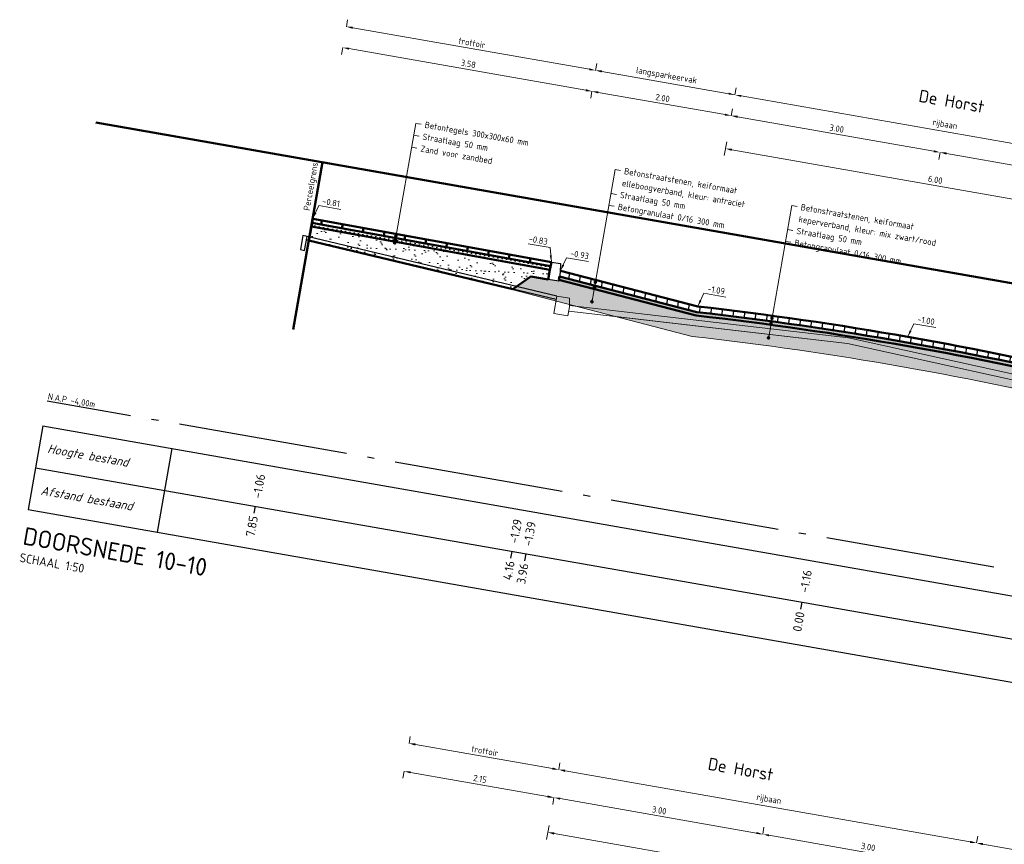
# Model space of a CAD drawing. Header units: metres. Extents: x 2514 to 227642, y 1683 to 852646.
# Tile 385 of 462: x 114339 to 114353, y 426034 to 426046. Entities that reach past the tile are written whole.
import ezdxf
from ezdxf.enums import TextEntityAlignment as Align

# ---------------------------------------------------------------- set-up
doc = ezdxf.new("R2010")
doc.units = ezdxf.units.M
doc.linetypes.add('AL-NAP_LIJN', pattern=[15.25, 12, -1.5, 0.25, -1.5])
doc.linetypes.add('VH-TROTTOIRBAND_180-200', pattern=[20, 10, -2, 2, -2, 2, -2])
doc.layers.get('Defpoints').update_dxf_attribs({"color": 244, "lineweight": 35})
for name, color, linetype, lineweight in [('B-WE-OG-BEBOUWING_STRAATNAAM-T35', 2, 'Continuous', 35), ('B-WE-VH-KANTOPSLUITING_TROTTOIRBAND_180 200-G', 210, 'VH-TROTTOIRBAND_180-200', 18), ('B-WE-VH-VERHARDING_BETONSTRAATSTEEN-GD', 252, 'Continuous', 25), ('B-WE-VH-VERHARDING_TEGEL-GD', 252, 'Continuous', 25), ('N-WE-GW-GROND_ZAND-AD-50', 7, 'Continuous', 18), ('N-WE-GW-GROND_ZAND_FUNDERINGSZAND-AD-50', 7, 'Continuous', 18), ('N-WE-GW-GROND_ZAND_FUNDERINGSZAND-GD', 7, 'Continuous', 50), ('N-WE-GW-GROND_ZAND_ONTGRAVEN-GD', 251, 'Continuous', 18), ('N-WE-KG-GRENS_PERCEEL-GD', 150, 'Continuous', 50), ('N-WE-VH-ELEMENTENVERHARDING-AD', 8, 'Continuous', 25), ('N-WE-VH-KANTOPSLUITING_TROTTOIRBAND-SD', 210, 'Continuous', 25), ('N-WE-VH-M', 7, 'Continuous', 18), ('N-WE-VH-NAP-T18', 1, 'Continuous', 18), ('N-WE-VH-T18', 10, 'Continuous', 18), ('N-WE-VH-VERHARDING_BETONSTRAATSTEEN-GD', 252, 'Continuous', 50), ('N-WE-VH-VERHARDING_FUNDERING-AD-50', 252, 'Continuous', 18), ('N-WE-VH-VERHARDING_FUNDERING-O', 7, 'Continuous', 18), ('N-WE-VH-VERHARDING_TEGEL-GD', 252, 'Continuous', 50), ('X-XX-AL-NAP-GD', 7, 'AL-NAP_LIJN', 25), ('X-XX-AL-NAP-T18', 10, 'Continuous', 18), ('X-XX-AL-PROFIELBALK-G', 7, 'Continuous', 25), ('X-XX-AL-PROFIELBALK-T25', 7, 'Continuous', 25), ('X-XX-AL-VERWIJZING-T18', 10, 'Continuous', 18), ('X-XX-AL-VERWIJZING_DOORSNEDE-T25', 7, 'Continuous', 25), ('X-XX-AL-VERWIJZING_DOORSNEDE-T50', 130, 'Continuous', 50)]:
    doc.layers.add(name, color=color, linetype=linetype, lineweight=lineweight)
doc.layers.add('X-XX-AL-HULPLIJN-G', color=6, linetype='Continuous', lineweight=18, plot=False)
doc.styles.add('NLCS-ISO-M50-T18', font='NLCS-ISO.ttf', dxfattribs={"height": 0.09})
doc.styles.add('NLCS-ISO-M50-T18_CURSIEF', font='NLCS-ISO.ttf', dxfattribs={"oblique": 15, "height": 0.09})
doc.styles.add('NLCS-ISO-M50-T25', font='NLCS-ISO.ttf', dxfattribs={"height": 0.125})
doc.styles.add('NLCS-ISO-M50-T25_CURSIEF', font='NLCS-ISO.ttf', dxfattribs={"oblique": 15, "height": 0.125})
doc.styles.add('NLCS-ISO-M50-T35', font='NLCS-ISO.ttf', dxfattribs={"height": 0.175})
doc.styles.add('NLCS-ISO-M50-T50', font='NLCS-ISO.ttf', dxfattribs={"height": 0.25})
doc.dimstyles.new('NLCS-M50-T18-PIJL_L2_H1', dxfattribs={"dimscale": 0.05, "dimtxt": 2.5, "dimasz": 1.8, "dimexe": 2, "dimexo": 2, "dimgap": 0.7, "dimtad": 1, "dimzin": 0, "dimdsep": 46, "dimtxsty": 'NLCS-ISO-M50-T18', "dimcen": 0, "dimdle": 2, "dimclrd": 256, "dimclre": 256, "dimclrt": 1, "dimadec": 1, "dimazin": 0, "dimtfac": 1, "dimtdec": 3, "dimtofl": 0, "dimtmove": 0, "dimatfit": 3, "dimfxl": 2, "dimfxlon": 1, "dimtfillclr": 256, "dimtolj": 1, "dimtzin": 0, "dimlwd": -1, "dimlwe": -1, "dimarcsym": 0})
doc.dimstyles.new('NLCS-M50-T18_CURSIEF-PIJL_A_L2_H1', dxfattribs={"dimscale": 0.05, "dimtxt": 2.5, "dimasz": 1.8, "dimexe": 2, "dimexo": 2, "dimgap": 0.7, "dimtad": 1, "dimzin": 0, "dimdsep": 46, "dimtxsty": 'NLCS-ISO-M50-T18_CURSIEF', "dimcen": 2.5, "dimdle": 2, "dimclrd": 256, "dimclre": 256, "dimclrt": 10, "dimadec": 1, "dimazin": 0, "dimtfac": 1, "dimtdec": 3, "dimtofl": 0, "dimtmove": 0, "dimatfit": 3, "dimfxl": 2, "dimtfillclr": 256, "dimtolj": 1, "dimtzin": 0, "dimlwd": -1, "dimlwe": -1, "dimarcsym": 0})
pattern_1 = [(350.050047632, (0.466098, -0.081765), (0.0361795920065, 0.0253803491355), [0, -0.0625])]

# ---------------------------------------------------------------- blocks, each defined once
blk = doc.blocks.new('*D1004')
at = {"layer": 'Defpoints', "color": 0, "transparency": 16777216}
for p in [(114351.969, 426044.243), (114354.924, 426043.725), (114354.924, 426043.725)]:
    blk.add_point(p, dxfattribs=at)
at = {"layer": 'N-WE-VH-M', "transparency": 16777216}
for p, q in [((114351.969, 426044.243), (114351.952, 426044.145)), ((114352.058, 426044.228), (114354.835, 426043.741)), ((114354.924, 426043.725), (114354.907, 426043.627))]:
    blk.add_line(p, q, dxfattribs=at)
for points in [[(114352.06, 426044.243), (114352.055, 426044.213), (114351.969, 426044.243)], [(114354.838, 426043.755), (114354.833, 426043.726), (114354.924, 426043.725)]]:
    blk.add_solid(points, dxfattribs=at)
at = {"layer": 'N-WE-VH-M', "color": 1, "transparency": 16777216, "insert": (114353.461, 426044.063), "char_height": 0.09, "attachment_point": 5, "rotation": 350.05, "style": 'NLCS-ISO-M50-T18'}
blk.add_mtext('\\A1;3.00', dxfattribs=at)
blk = doc.blocks.new('*D1009')
at = {"layer": 'Defpoints', "color": 0, "transparency": 16777216}
for p in [(114349.014, 426044.762), (114349.014, 426044.762), (114351.969, 426044.243)]:
    blk.add_point(p, dxfattribs=at)
at = {"layer": 'N-WE-VH-M', "transparency": 16777216}
for p, q in [((114349.014, 426044.762), (114349.032, 426044.86)), ((114351.881, 426044.259), (114349.103, 426044.746)), ((114351.969, 426044.243), (114351.952, 426044.145))]:
    blk.add_line(p, q, dxfattribs=at)
for points in [[(114349.106, 426044.761), (114349.1, 426044.731), (114349.014, 426044.762)], [(114351.883, 426044.274), (114351.878, 426044.244), (114351.969, 426044.243)]]:
    blk.add_solid(points, dxfattribs=at)
at = {"layer": 'N-WE-VH-M', "color": 1, "transparency": 16777216, "insert": (114350.506, 426044.581), "char_height": 0.09, "attachment_point": 5, "rotation": 350.05, "style": 'NLCS-ISO-M50-T18'}
blk.add_mtext('\\A1;3.00', dxfattribs=at)
blk = doc.blocks.new('*D1010')
at = {"layer": 'Defpoints', "color": 0, "transparency": 16777216}
for p in [(114347.044, 426045.107), (114347.044, 426045.107), (114349.014, 426044.762)]:
    blk.add_point(p, dxfattribs=at)
at = {"layer": 'N-WE-VH-M', "transparency": 16777216}
for p, q in [((114347.044, 426045.107), (114347.027, 426045.009)), ((114348.926, 426044.777), (114347.133, 426045.092)), ((114349.014, 426044.762), (114349.032, 426044.86))]:
    blk.add_line(p, q, dxfattribs=at)
for points in [[(114347.136, 426045.107), (114347.131, 426045.077), (114347.044, 426045.107)], [(114348.928, 426044.792), (114348.923, 426044.763), (114349.014, 426044.762)]]:
    blk.add_solid(points, dxfattribs=at)
at = {"layer": 'N-WE-VH-M', "color": 1, "transparency": 16777216, "insert": (114348.043, 426045.013), "char_height": 0.09, "attachment_point": 5, "rotation": 350.05, "style": 'NLCS-ISO-M50-T18'}
blk.add_mtext('\\A1;2.00', dxfattribs=at)
blk = doc.blocks.new('*D1011')
at = {"layer": 'Defpoints', "color": 0, "transparency": 16777216}
for p in [(114343.518, 426045.726), (114343.518, 426045.726), (114347.044, 426045.107)]:
    blk.add_point(p, dxfattribs=at)
at = {"layer": 'N-WE-VH-M', "transparency": 16777216}
for p, q in [((114343.518, 426045.726), (114343.5, 426045.628)), ((114346.956, 426045.123), (114343.606, 426045.711)), ((114347.044, 426045.107), (114347.027, 426045.009))]:
    blk.add_line(p, q, dxfattribs=at)
for points in [[(114343.609, 426045.725), (114343.604, 426045.696), (114343.518, 426045.726)], [(114346.958, 426045.138), (114346.953, 426045.108), (114347.044, 426045.107)]]:
    blk.add_solid(points, dxfattribs=at)
at = {"layer": 'N-WE-VH-M', "color": 1, "transparency": 16777216, "insert": (114345.295, 426045.496), "char_height": 0.09, "attachment_point": 5, "rotation": 350.05, "style": 'NLCS-ISO-M50-T18'}
blk.add_mtext('\\A1;3.58', dxfattribs=at)
blk = doc.blocks.new('*D1012')
at = {"layer": 'Defpoints', "color": 0, "transparency": 16777216}
for p in [(114349.014, 426044.762), (114354.924, 426043.725), (114354.842, 426043.259)]:
    blk.add_point(p, dxfattribs=at)
at = {"layer": 'N-WE-VH-M', "transparency": 16777216}
for p, q in [((114348.95, 426044.395), (114348.915, 426044.198)), ((114349.021, 426044.281), (114354.754, 426043.275)), ((114354.86, 426043.358), (114354.825, 426043.161))]:
    blk.add_line(p, q, dxfattribs=at)
for points in [[(114349.024, 426044.295), (114349.019, 426044.266), (114348.933, 426044.296)], [(114354.756, 426043.29), (114354.751, 426043.26), (114354.842, 426043.259)]]:
    blk.add_solid(points, dxfattribs=at)
at = {"layer": 'N-WE-VH-M', "color": 1, "transparency": 16777216, "insert": (114351.901, 426043.857), "char_height": 0.09, "attachment_point": 5, "rotation": 350.05, "style": 'NLCS-ISO-M50-T18'}
blk.add_mtext('\\A1;6.00', dxfattribs=at)
blk = doc.blocks.new('_Dot')
at = {"color": 0, "linetype": 'ByBlock', "lineweight": -2}
blk.add_line((-0.5, 0), (-1, 0), dxfattribs=at)
at = {"color": 0, "linetype": 'ByBlock', "const_width": 0.5}
blk.add_lwpolyline([(-0.25, 0, 1), (0.25, 0, 1)], format="xyb", close=True, dxfattribs=at)
blk = doc.blocks.new('*D997')
at = {"layer": 'Defpoints', "color": 0, "transparency": 16777216}
for p in [(114344.387, 426035.491), (114346.505, 426035.12), (114346.505, 426035.12)]:
    blk.add_point(p, dxfattribs=at)
at = {"layer": 'N-WE-VH-M', "transparency": 16777216}
for p, q in [((114344.387, 426035.491), (114344.37, 426035.393)), ((114344.476, 426035.475), (114346.416, 426035.135)), ((114346.505, 426035.12), (114346.488, 426035.021))]:
    blk.add_line(p, q, dxfattribs=at)
for points in [[(114344.479, 426035.49), (114344.473, 426035.461), (114344.387, 426035.491)], [(114346.419, 426035.15), (114346.414, 426035.12), (114346.505, 426035.12)]]:
    blk.add_solid(points, dxfattribs=at)
at = {"layer": 'N-WE-VH-M', "color": 1, "transparency": 16777216, "insert": (114345.46, 426035.384), "char_height": 0.09, "attachment_point": 5, "rotation": 350.05, "style": 'NLCS-ISO-M50-T18'}
blk.add_mtext('\\A1;2.15', dxfattribs=at)
blk = doc.blocks.new('*D998')
at = {"layer": 'Defpoints', "color": 0, "transparency": 16777216}
for p in [(114346.505, 426035.12), (114349.46, 426034.601), (114349.46, 426034.601)]:
    blk.add_point(p, dxfattribs=at)
at = {"layer": 'N-WE-VH-M', "transparency": 16777216}
for p, q in [((114346.505, 426035.12), (114346.488, 426035.021)), ((114346.594, 426035.104), (114349.371, 426034.617)), ((114349.46, 426034.601), (114349.477, 426034.7))]:
    blk.add_line(p, q, dxfattribs=at)
for points in [[(114346.596, 426035.119), (114346.591, 426035.089), (114346.505, 426035.12)], [(114349.374, 426034.632), (114349.369, 426034.602), (114349.46, 426034.601)]]:
    blk.add_solid(points, dxfattribs=at)
at = {"layer": 'N-WE-VH-M', "color": 1, "transparency": 16777216, "insert": (114347.996, 426034.939), "char_height": 0.09, "attachment_point": 5, "rotation": 350.05, "style": 'NLCS-ISO-M50-T18'}
blk.add_mtext('\\A1;3.00', dxfattribs=at)
blk = doc.blocks.new('*D999')
at = {"layer": 'Defpoints', "color": 0, "transparency": 16777216}
for p in [(114349.46, 426034.601), (114352.415, 426034.083), (114352.415, 426034.083)]:
    blk.add_point(p, dxfattribs=at)
at = {"layer": 'N-WE-VH-M', "transparency": 16777216}
for p, q in [((114349.46, 426034.601), (114349.477, 426034.7)), ((114349.548, 426034.586), (114352.326, 426034.098)), ((114352.415, 426034.083), (114352.397, 426033.984))]:
    blk.add_line(p, q, dxfattribs=at)
for points in [[(114349.551, 426034.6), (114349.546, 426034.571), (114349.46, 426034.601)], [(114352.329, 426034.113), (114352.323, 426034.084), (114352.415, 426034.083)]]:
    blk.add_solid(points, dxfattribs=at)
at = {"layer": 'N-WE-VH-M', "color": 1, "transparency": 16777216, "insert": (114350.951, 426034.421), "char_height": 0.09, "attachment_point": 5, "rotation": 350.05, "style": 'NLCS-ISO-M50-T18'}
blk.add_mtext('\\A1;3.00', dxfattribs=at)
blk = doc.blocks.new('*D1003')
at = {"layer": 'Defpoints', "color": 0, "transparency": 16777216}
for p in [(114346.505, 426035.12), (114352.415, 426034.083), (114352.328, 426033.59)]:
    blk.add_point(p, dxfattribs=at)
at = {"layer": 'N-WE-VH-M', "transparency": 16777216}
for p, q in [((114346.436, 426034.725), (114346.401, 426034.528)), ((114346.507, 426034.611), (114352.24, 426033.605)), ((114352.346, 426033.688), (114352.311, 426033.491))]:
    blk.add_line(p, q, dxfattribs=at)
for points in [[(114346.51, 426034.626), (114346.505, 426034.596), (114346.418, 426034.627)], [(114352.242, 426033.62), (114352.237, 426033.591), (114352.328, 426033.59)]]:
    blk.add_solid(points, dxfattribs=at)
at = {"layer": 'N-WE-VH-M', "color": 1, "transparency": 16777216, "insert": (114349.387, 426034.187), "char_height": 0.09, "attachment_point": 5, "rotation": 350.05, "style": 'NLCS-ISO-M50-T18'}
blk.add_mtext('\\A1;6.00', dxfattribs=at)
blk = doc.blocks.new('*D879')
at = {"layer": 'Defpoints', "color": 0, "ltscale": 0.2, "transparency": 16777216}
for p in [(114344.456, 426035.885), (114344.456, 426035.885), (114346.574, 426035.514)]:
    blk.add_point(p, dxfattribs=at)
at = {"layer": 'N-WE-VH-M', "ltscale": 0.2, "transparency": 16777216}
for p, q in [((114344.456, 426035.885), (114344.474, 426035.984)), ((114346.485, 426035.529), (114344.545, 426035.869)), ((114346.574, 426035.514), (114346.591, 426035.612))]:
    blk.add_line(p, q, dxfattribs=at)
for points in [[(114344.548, 426035.884), (114344.542, 426035.855), (114344.456, 426035.885)], [(114346.488, 426035.544), (114346.483, 426035.514), (114346.574, 426035.514)]]:
    blk.add_solid(points, dxfattribs=at)
at = {"layer": 'N-WE-VH-M', "color": 1, "ltscale": 0.2, "transparency": 16777216, "insert": (114345.529, 426035.778), "char_height": 0.09, "attachment_point": 5, "rotation": 350.05, "style": 'NLCS-ISO-M50-T18'}
blk.add_mtext('\\A1;trottoir', dxfattribs=at)
blk = doc.blocks.new('*D880')
at = {"layer": 'Defpoints', "color": 0, "transparency": 16777216}
for p in [(114346.574, 426035.514), (114352.484, 426034.477), (114352.484, 426034.477)]:
    blk.add_point(p, dxfattribs=at)
at = {"layer": 'N-WE-VH-M', "transparency": 16777216}
for p, q in [((114346.574, 426035.514), (114346.591, 426035.612)), ((114346.663, 426035.498), (114352.395, 426034.492)), ((114352.484, 426034.477), (114352.501, 426034.575))]:
    blk.add_line(p, q, dxfattribs=at)
for points in [[(114346.665, 426035.513), (114346.66, 426035.483), (114346.574, 426035.514)], [(114352.398, 426034.507), (114352.393, 426034.478), (114352.484, 426034.477)]]:
    blk.add_solid(points, dxfattribs=at)
at = {"layer": 'N-WE-VH-M', "color": 1, "transparency": 16777216, "insert": (114349.545, 426035.087), "char_height": 0.09, "attachment_point": 5, "rotation": 350.05, "style": 'NLCS-ISO-M50-T18'}
blk.add_mtext('\\A1;rijbaan', dxfattribs=at)
blk = doc.blocks.new('*D881')
at = {"layer": 'Defpoints', "color": 0, "ltscale": 0.2, "transparency": 16777216}
for p in [(114352.484, 426034.477), (114357.409, 426033.613), (114357.409, 426033.613)]:
    blk.add_point(p, dxfattribs=at)
at = {"layer": 'N-WE-VH-M', "ltscale": 0.2, "transparency": 16777216}
for p, q in [((114352.484, 426034.477), (114352.501, 426034.575)), ((114352.572, 426034.461), (114357.32, 426033.628)), ((114357.409, 426033.613), (114357.426, 426033.711))]:
    blk.add_line(p, q, dxfattribs=at)
for points in [[(114352.575, 426034.476), (114352.57, 426034.446), (114352.484, 426034.477)], [(114357.323, 426033.643), (114357.317, 426033.614), (114357.409, 426033.613)]]:
    blk.add_solid(points, dxfattribs=at)
at = {"layer": 'N-WE-VH-M', "color": 1, "ltscale": 0.2, "transparency": 16777216, "insert": (114354.962, 426034.137), "char_height": 0.09, "attachment_point": 5, "rotation": 350.05, "style": 'NLCS-ISO-M50-T18'}
blk.add_mtext('\\A1;haaksparkeervak', dxfattribs=at)
blk = doc.blocks.new('*D882')
at = {"layer": 'Defpoints', "color": 0, "ltscale": 0.2, "transparency": 16777216}
for p in [(114347.095, 426045.403), (114347.095, 426045.403), (114349.066, 426045.057)]:
    blk.add_point(p, dxfattribs=at)
at = {"layer": 'N-WE-VH-M', "ltscale": 0.2, "transparency": 16777216}
for p, q in [((114347.095, 426045.403), (114347.113, 426045.502)), ((114348.978, 426045.073), (114347.184, 426045.387)), ((114349.066, 426045.057), (114349.083, 426045.156))]:
    blk.add_line(p, q, dxfattribs=at)
for points in [[(114347.187, 426045.402), (114347.181, 426045.373), (114347.095, 426045.403)], [(114348.98, 426045.088), (114348.975, 426045.058), (114349.066, 426045.057)]]:
    blk.add_solid(points, dxfattribs=at)
at = {"layer": 'N-WE-VH-M', "color": 1, "ltscale": 0.2, "transparency": 16777216, "insert": (114348.097, 426045.322), "char_height": 0.09, "attachment_point": 5, "rotation": 350.05, "style": 'NLCS-ISO-M50-T18'}
blk.add_mtext('\\A1;langsparkeervak', dxfattribs=at)
blk = doc.blocks.new('*D883')
at = {"layer": 'Defpoints', "color": 0, "ltscale": 0.2, "transparency": 16777216}
for p in [(114343.57, 426046.021), (114343.57, 426046.021), (114347.095, 426045.403)]:
    blk.add_point(p, dxfattribs=at)
at = {"layer": 'N-WE-VH-M', "ltscale": 0.2, "transparency": 16777216}
for p, q in [((114343.57, 426046.021), (114343.587, 426046.12)), ((114347.007, 426045.419), (114343.659, 426046.006)), ((114347.095, 426045.403), (114347.113, 426045.502))]:
    blk.add_line(p, q, dxfattribs=at)
for points in [[(114343.661, 426046.021), (114343.656, 426045.991), (114343.57, 426046.021)], [(114347.009, 426045.433), (114347.004, 426045.404), (114347.095, 426045.403)]]:
    blk.add_solid(points, dxfattribs=at)
at = {"layer": 'N-WE-VH-M', "color": 1, "ltscale": 0.2, "transparency": 16777216, "insert": (114345.347, 426045.791), "char_height": 0.09, "attachment_point": 5, "rotation": 350.05, "style": 'NLCS-ISO-M50-T18'}
blk.add_mtext('\\A1;trottoir', dxfattribs=at)
blk = doc.blocks.new('*D884')
at = {"layer": 'Defpoints', "color": 0, "transparency": 16777216}
for p in [(114349.066, 426045.057), (114354.974, 426044.021), (114354.974, 426044.021)]:
    blk.add_point(p, dxfattribs=at)
at = {"layer": 'N-WE-VH-M', "transparency": 16777216}
for p, q in [((114349.066, 426045.057), (114349.083, 426045.156)), ((114349.155, 426045.042), (114354.886, 426044.036)), ((114354.974, 426044.021), (114354.992, 426044.119))]:
    blk.add_line(p, q, dxfattribs=at)
for points in [[(114349.157, 426045.057), (114349.152, 426045.027), (114349.066, 426045.057)], [(114354.888, 426044.051), (114354.883, 426044.022), (114354.974, 426044.021)]]:
    blk.add_solid(points, dxfattribs=at)
at = {"layer": 'N-WE-VH-M', "color": 1, "transparency": 16777216, "insert": (114352.036, 426044.631), "char_height": 0.09, "attachment_point": 5, "rotation": 350.05, "style": 'NLCS-ISO-M50-T18'}
blk.add_mtext('\\A1;rijbaan', dxfattribs=at)

msp = doc.modelspace()

# ---------------------------------------------------------------- hatches: boundary and pattern name
at = {"layer": 'N-WE-GW-GROND_ZAND-AD-50', "ltscale": 0.2}
h = msp.add_hatch(dxfattribs=at)
h.set_pattern_fill('AGW-GROND_ZAND_CUNETZAND-SO', color=1, scale=0.05, pattern_type=2)
h.set_pattern_definition(pattern_1)
h.paths.add_polyline_path([(114346.45, 426042.584), (114346.459, 426042.634), (114343.083, 426043.246), (114343.074, 426043.197)])
h = msp.add_hatch(dxfattribs=at)
h.set_pattern_fill('AGW-GROND_ZAND_CUNETZAND-SO', color=1, scale=0.05, pattern_type=2)
h.set_pattern_definition(pattern_1)
edge = h.paths.add_edge_path()
edge.add_line((114356.426, 426040.712), (114356.435, 426040.762))
edge.add_line((114356.435, 426040.762), (114354.438, 426040.949))
edge.add_arc((114342.865, 425992.343), 49.965, 76.6069, 83.4932)
edge.add_line((114348.527, 426041.986), (114346.585, 426042.49))
edge.add_line((114346.585, 426042.49), (114346.577, 426042.44))
edge.add_line((114346.577, 426042.44), (114348.518, 426041.937))
edge.add_arc((114342.865, 425992.343), 49.915, 76.6029, 83.4972, ccw=False)
edge.add_line((114354.43, 426040.9), (114356.426, 426040.712))
at = {"layer": 'N-WE-GW-GROND_ZAND_FUNDERINGSZAND-AD-50', "ltscale": 0.2}
h = msp.add_hatch(dxfattribs=at)
h.set_pattern_fill('AGW-GROND_ZAND_FUNDERINGSZAND', color=1, scale=0.1, pattern_type=2)
h.set_pattern_definition([(27.550047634, (0.4661, -0.08177), (0.027088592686, 0.190872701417), [0, -0.152, 0, -0.17, 0, -0.1625]), (357.550047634, (0.4661, -0.08177), (0.22307902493, 0.24739023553), [0, -0.082, 0, -0.137, 0, -0.0525]), (317.550047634, (0.34495, -0.06051), (0.30682800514, -0.05325120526), [0, -0.05, 0, -0.18, 0, -0.235]), (307.550047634, (0.34495, -0.0605), (0.31125633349, 0.03450522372), [0, -0.025, 0, -0.118, 0, -0.135])])
h.paths.add_polyline_path([(114343.074, 426043.197), (114343.039, 426042.998), (114345.922, 426042.31), (114346.179, 426042.49), (114346.425, 426042.446), (114346.45, 426042.584)])
at = {"layer": 'N-WE-VH-ELEMENTENVERHARDING-AD'}
h = msp.add_hatch(dxfattribs=at)
h.set_pattern_fill('ANSI31', color=1, scale=0.05, angle=45)
h.set_pattern_definition([(80.050047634, (0.4661, -0.08177), (-0.1563622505, 0.02743007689), [])])
h.paths.add_polyline_path([(114348.541, 426042.065), (114346.599, 426042.568), (114346.585, 426042.49), (114348.527, 426041.986, -0.030056), (114354.438, 426040.949), (114356.435, 426040.762), (114356.449, 426040.84), (114354.451, 426041.028, 0.03)])
at = {"layer": 'N-WE-VH-VERHARDING_FUNDERING-AD-50', "lineweight": 5, "ltscale": 0.2}
h = msp.add_hatch(dxfattribs=at)
h.set_pattern_fill('AVH-FUNDERING_02-SO', color=256, scale=0.25, pattern_type=2)
h.set_pattern_definition([(0, (0, 0), (0.25, 0.25), [0.03125, -0.21875]), (90, (0, 0), (-0.25, 0.25), [0.03125, -0.21875]), (135, (0.03125, 0), (-0.24999999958, 1e-17), [0.044194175, -0.309359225]), (0, (0.03125, 0.14062), (0.25, 0.25), [0.03125, -0.21875]), (45, (0.04688, 0.125), (0, 0.24999999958), [0.022097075, -0.3314563]), (135, (0.04688, 0.125), (-0.24999999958, 1e-17), [0.022097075, -0.3314563]), (0, (0.125, 0.20312), (0.25, 0.25), [0.044194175, -0.205805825]), (45, (0.125, 0.20312), (0, 0.24999999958), [0.03125, -0.3223034]), (135, (0.1692, 0.20312), (-0.24999999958, 1e-17), [0.03125, -0.3223034]), (90, (0.17188, 0.0625), (-0.25, 0.25), [0.03125, -0.21875]), (45, (0.17188, 0.0625), (0, 0.24999999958), [0.022097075, -0.3314563]), (135, (0.1875, 0.07812), (-0.24999999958, 1e-17), [0.022097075, -0.3314563]), (0, (0.03125, 0.0625), (0.25, 0.25), [0.015625, -0.209375]), (0, (0.21875, 0.125), (0.25, 0.25), [0.015625, -0.209375]), (90, (0.14062, 0.15625), (-0.25, 0.25), [0.015625, -0.209375]), (135, (0.17188, 0.01562), (-0.24999999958, 1e-17), [0.022097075, -0.3314563]), (135, (0.0625, 0.1875), (-0.24999999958, 1e-17), [0.022097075, -0.3314563]), (45, (0.11719, 0.08203), (0, 0.24999999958), [0.022097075, -0.3314563]), (90, (0.08594, 0.03125), (-0.25, 0.25), [0.00390625, -0.24609375]), (90, (0.09766, 0.13672), (-0.25, 0.25), [0.00390625, -0.24609375]), (90, (0.21484, 0.1797), (-0.25, 0.25), [0.00390625, -0.24609375]), (90, (0.21875, 0.04688), (-0.25, 0.25), [0.00390625, -0.24609375])])
edge = h.paths.add_edge_path()
edge.add_line((114357.004, 426040.357), (114356.817, 426040.624))
edge.add_line((114356.817, 426040.624), (114356.57, 426040.667))
edge.add_line((114356.57, 426040.667), (114356.423, 426040.693))
edge.add_line((114356.423, 426040.693), (114356.426, 426040.712))
edge.add_line((114356.426, 426040.712), (114354.43, 426040.9))
edge.add_arc((114342.865, 425992.343), 49.915, 76.6029, 83.4972)
edge.add_line((114348.518, 426041.937), (114346.577, 426042.44))
edge.add_line((114346.577, 426042.44), (114346.573, 426042.42))
edge.add_line((114346.573, 426042.42), (114346.425, 426042.446))
edge.add_line((114346.425, 426042.446), (114346.179, 426042.49))
edge.add_line((114346.179, 426042.49), (114345.912, 426042.303))
edge.add_line((114345.912, 426042.303), (114348.463, 426041.641))
edge.add_arc((114342.865, 425992.343), 49.615, 76.5786, 83.5215, ccw=False)
edge.add_line((114354.381, 426040.603), (114357.004, 426040.357))

# ---------------------------------------------------------------- linework, layer by layer
at = {"layer": 'B-WE-VH-KANTOPSLUITING_TROTTOIRBAND_180 200-G', "color": 251, "lineweight": 5, "flags": 128}
msp.add_lwpolyline([(114346.724, 426042.059), (114346.702, 426041.931), (114346.505, 426041.966), (114346.548, 426042.212), (114346.725, 426042.181)], close=True, dxfattribs=at)
at = {"layer": 'B-WE-VH-VERHARDING_BETONSTRAATSTEEN-GD', "color": 251, "lineweight": 5, "ltscale": 0.2, "flags": 128}
msp.add_lwpolyline([(114346.718, 426041.999), (114350.659, 426041.541), (114354.532, 426040.689), (114354.827, 426040.638), (114356.559, 426040.253)], dxfattribs=at)
msp.add_lwpolyline([(114356.576, 426040.331), (114354.843, 426040.716, -0.2), (114354.547, 426040.768), (114350.672, 426041.62), (114346.727, 426042.079)], format="xyb", dxfattribs=at)
at = {"layer": 'B-WE-VH-VERHARDING_TEGEL-GD', "color": 251, "ltscale": 0.2, "flags": 128}
for points in [[(114346.536, 426042.163), (114343.001, 426043.007)], [(114346.548, 426042.212), (114343.013, 426043.055)]]:
    msp.add_lwpolyline(points, dxfattribs=at)
at = {"layer": 'N-WE-GW-GROND_ZAND_FUNDERINGSZAND-GD', "color": 1, "ltscale": 0.2, "flags": 128}
msp.add_lwpolyline([(114343.074, 426043.197), (114343.039, 426042.998), (114345.922, 426042.31), (114346.179, 426042.49), (114346.425, 426042.446), (114346.45, 426042.584)], close=True, dxfattribs=at)
msp.add_lwpolyline([(114343.074, 426043.197), (114346.45, 426042.584)], dxfattribs=at)
at = {"layer": 'N-WE-GW-GROND_ZAND_ONTGRAVEN-GD', "ltscale": 0.2, "flags": 128}
msp.add_lwpolyline([(114350.659, 426041.541), (114347.377, 426041.923), (114348.463, 426041.641, -0.030303), (114354.381, 426040.603), (114355.422, 426040.505), (114354.827, 426040.638), (114354.532, 426040.689)], format="xyb", close=True, dxfattribs=at)
at = {"layer": 'N-WE-KG-GRENS_PERCEEL-GD', "ltscale": 0.05, "flags": 128}
msp.add_lwpolyline([(114343.233, 426044.103), (114342.818, 426041.739)], dxfattribs=at)
at = {"layer": 'N-WE-VH-KANTOPSLUITING_TROTTOIRBAND-SD', "color": 1, "flags": 128}
for points in [[(114342.919, 426042.869), (114342.978, 426042.858), (114343.013, 426043.055), (114342.953, 426043.066)], [(114346.596, 426042.548), (114346.573, 426042.42), (114346.425, 426042.446), (114346.469, 426042.693), (114346.597, 426042.67)]]:
    msp.add_lwpolyline(points, close=True, dxfattribs=at)
at = {"layer": 'N-WE-VH-M'}
for p, q in [((114344.254, 426042.965), (114344.55, 426044.654)), ((114344.55, 426044.654), (114344.627, 426044.641)), ((114344.52, 426044.486), (114344.597, 426044.472)), ((114344.491, 426044.318), (114344.568, 426044.304)), ((114347.041, 426042.118), (114347.371, 426044)), ((114347.371, 426044), (114347.448, 426043.986)), ((114347.312, 426043.663), (114347.389, 426043.649)), ((114347.282, 426043.494), (114347.359, 426043.481)), ((114349.539, 426041.609), (114349.869, 426043.491)), ((114349.869, 426043.491), (114349.946, 426043.477)), ((114349.81, 426043.154), (114349.887, 426043.14)), ((114349.781, 426042.985), (114349.858, 426042.972))]:
    msp.add_line(p, q, dxfattribs=at)
at = {"layer": 'N-WE-VH-VERHARDING_BETONSTRAATSTEEN-GD', "ltscale": 0.2, "flags": 128}
msp.add_lwpolyline([(114365.635, 426040.173), (114340.027, 426044.666)], dxfattribs=at)
at = {"layer": 'N-WE-VH-VERHARDING_BETONSTRAATSTEEN-GD', "color": 1, "ltscale": 0.2, "flags": 128}
msp.add_lwpolyline([(114356.449, 426040.84), (114354.451, 426041.028, 0.03), (114348.541, 426042.065), (114346.599, 426042.568)], format="xyb", dxfattribs=at)
msp.add_lwpolyline([(114356.426, 426040.712), (114356.435, 426040.762), (114354.438, 426040.949, 0.030056), (114348.527, 426041.986), (114346.585, 426042.49), (114346.577, 426042.44), (114348.518, 426041.937, -0.030091), (114354.43, 426040.9)], format="xyb", close=True, dxfattribs=at)
at = {"layer": 'N-WE-VH-VERHARDING_FUNDERING-O', "color": 1, "lineweight": 5, "ltscale": 0.2, "flags": 128}
msp.add_lwpolyline([(114357.004, 426040.357), (114356.817, 426040.624), (114356.423, 426040.693), (114356.426, 426040.712), (114354.43, 426040.9, 0.030091), (114348.518, 426041.937), (114346.577, 426042.44), (114346.573, 426042.42), (114346.425, 426042.446), (114346.179, 426042.49), (114345.912, 426042.303), (114348.463, 426041.641, -0.030303), (114354.381, 426040.603)], format="xyb", close=True, dxfattribs=at)
at = {"layer": 'N-WE-VH-VERHARDING_TEGEL-GD', "color": 1, "ltscale": 0.2, "flags": 128}
for points in [[(114343.093, 426043.305), (114343.074, 426043.197)], [(114343.083, 426043.246), (114346.459, 426042.634)], [(114343.093, 426043.305), (114346.469, 426042.693)], [(114343.222, 426043.28), (114343.211, 426043.221)], [(114343.517, 426043.227), (114343.506, 426043.167)], [(114343.812, 426043.175), (114343.802, 426043.116)], [(114344.107, 426043.121), (114344.097, 426043.062)], [(114344.403, 426043.068), (114344.392, 426043.008)], [(114344.698, 426043.014), (114344.687, 426042.955)], [(114344.993, 426042.96), (114344.983, 426042.901)], [(114345.288, 426042.907), (114345.278, 426042.848)], [(114345.583, 426042.853), (114345.573, 426042.794)], [(114345.879, 426042.8), (114345.868, 426042.741)], [(114346.174, 426042.746), (114346.163, 426042.687)], [(114346.469, 426042.693), (114346.45, 426042.584)]]:
    msp.add_lwpolyline(points, dxfattribs=at)
at = {"layer": 'X-XX-AL-HULPLIJN-G', "color": 1, "ltscale": 0.2, "flags": 128}
msp.add_lwpolyline([(114356.57, 426040.667), (114356.817, 426040.624), (114357.004, 426040.357), (114354.381, 426040.603, 0.030303), (114348.463, 426041.641), (114345.912, 426042.303), (114346.179, 426042.49), (114346.425, 426042.446)], format="xyb", dxfattribs=at)
at = {"layer": 'X-XX-AL-NAP-GD', "ltscale": 0.2, "flags": 128}
msp.add_lwpolyline([(114364.944, 426036.233), (114339.335, 426040.726)], dxfattribs=at)
at = {"layer": 'X-XX-AL-PROFIELBALK-G'}
for p, q in [((114339.274, 426040.375), (114339.17, 426039.784)), ((114340.899, 426038.872), (114341.106, 426040.054)), ((114339.17, 426039.784), (114339.067, 426039.193)), ((114342.265, 426039.14), (114342.282, 426039.238)), ((114345.897, 426038.503), (114345.914, 426038.601)), ((114346.094, 426038.468), (114346.111, 426038.567)), ((114349.999, 426037.783), (114350.016, 426037.882))]:
    msp.add_line(p, q, dxfattribs=at)
at = {"layer": 'X-XX-AL-PROFIELBALK-G', "ltscale": 0.05}
for p, q in [((114339.274, 426040.375), (114364.883, 426035.883)), ((114339.17, 426039.784), (114364.779, 426035.292)), ((114339.067, 426039.193), (114364.675, 426034.701))]:
    msp.add_line(p, q, dxfattribs=at)

# ---------------------------------------------------------------- block references
at = {"layer": 'N-WE-VH-M', "xscale": 0.04999999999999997, "yscale": 0.04999999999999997, "zscale": 0.04999999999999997, "rotation": 260.0500476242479}
for p in [(114344.27, 426043.062), (114344.254, 426042.965), (114344.261, 426043.01), (114347.091, 426042.407), (114347.079, 426042.334), (114347.043, 426042.131), (114349.577, 426041.825), (114349.59, 426041.898), (114349.541, 426041.621)]:
    msp.add_blockref('_Dot', p, dxfattribs=at)

# ---------------------------------------------------------------- texts
at = {"layer": 'B-WE-OG-BEBOUWING_STRAATNAAM-T35', "style": 'NLCS-ISO-M50-T35'}
for p in [(114352.132, 426044.966), (114349.149, 426035.52)]:
    msp.add_text('De Horst', height=0.175, rotation=350, dxfattribs=at).set_placement(p, align=Align.MIDDLE)
at = {"layer": 'N-WE-VH-NAP-T18', "style": 'NLCS-ISO-M50-T18'}
for s, rotation, p in [('-0.81', 350.05, (114343.223, 426043.513)), ('-0.83', 349.8652, (114346.144, 426042.981)), ('-0.93', 350.05, (114346.729, 426042.776)), ('-1.09', 350.05, (114348.671, 426042.273)), ('-1.00', 350.05, (114351.642, 426041.843))]:
    msp.add_text(s, height=0.09, rotation=rotation, dxfattribs=at).set_placement(p)
at = {"layer": 'N-WE-VH-T18', "style": 'NLCS-ISO-M50-T18'}
for s, p in [('Betontegels 300x300x60 mm', (114344.672, 426044.592)), ('Straatlaag 50 mm', (114344.642, 426044.424)), ('Zand voor zandbed', (114344.613, 426044.255)), ('Betonstraatstenen, keiformaat', (114347.493, 426043.937)), ('elleboogverband, kleur: antraciet', (114347.463, 426043.769)), ('Straatlaag 50 mm', (114347.434, 426043.601)), ('Betongranulaat 0/16 300 mm', (114347.404, 426043.432)), ('Betonstraatstenen, keiformaat', (114349.991, 426043.428)), ('keperverband, kleur: mix zwart/rood', (114349.962, 426043.26)), ('Straatlaag 50 mm', (114349.932, 426043.092)), ('Betongranulaat 0/16 300 mm', (114349.903, 426042.923))]:
    msp.add_text(s, height=0.09, rotation=350.05, dxfattribs=at).set_placement(p)
at = {"layer": 'X-XX-AL-NAP-T18', "ltscale": 0.2, "style": 'NLCS-ISO-M50-T18'}
msp.add_text('N.A.P -4,00m', height=0.09, rotation=350.05, dxfattribs=at).set_placement((114339.34, 426040.751))
at = {"layer": 'X-XX-AL-PROFIELBALK-T25', "style": 'NLCS-ISO-M50-T25_CURSIEF', "oblique": 15}
for s, p in [('Hoogte bestand', (114339.916, 426039.958)), ('Afstand bestaand', (114339.899, 426039.352))]:
    msp.add_text(s, height=0.125, rotation=350.05, dxfattribs=at).set_placement(p, align=Align.MIDDLE_CENTER)
at = {"layer": 'X-XX-AL-PROFIELBALK-T25', "style": 'NLCS-ISO-M50-T25'}
for s, p in [('-1.06', (114342.362, 426039.693)), ('7.85', (114342.258, 426039.102)), ('-1.29', (114345.994, 426039.056)), ('-1.39', (114346.191, 426039.021)), ('4.16', (114345.891, 426038.465)), ('3.96', (114346.087, 426038.431)), ('-1.16', (114350.096, 426038.336)), ('0.00', (114349.992, 426037.745))]:
    msp.add_text(s, height=0.125, rotation=80.05, dxfattribs=at).set_placement(p, align=Align.MIDDLE_RIGHT)
at = {"layer": 'X-XX-AL-VERWIJZING-T18', "ltscale": 0.2, "style": 'NLCS-ISO-M50-T18'}
msp.add_text('Perceelgrens', height=0.09, rotation=80.05, dxfattribs=at).set_placement((114343.049, 426043.414))
at = {"layer": 'X-XX-AL-VERWIJZING_DOORSNEDE-T25', "style": 'NLCS-ISO-M50-T25'}
msp.add_text('SCHAAL 1:50', height=0.125, rotation=350.05, dxfattribs=at).set_placement((114338.937, 426038.455))
at = {"layer": 'X-XX-AL-VERWIJZING_DOORSNEDE-T50', "style": 'NLCS-ISO-M50-T50'}
msp.add_text('DOORSNEDE 10-10', height=0.25, rotation=350.05, dxfattribs=at).set_placement((114338.98, 426038.701))

# ---------------------------------------------------------------- dimensions: what is measured, and where the dimension line sits
at = {"layer": 'N-WE-VH-M', "ltscale": 0.2}
for base, p1, p2, text, picture, middle in [((114343.57, 426046.021), (114347.095, 426045.403), (114343.57, 426046.021), 'trottoir', '*D883', (114345.347, 426045.791)), ((114347.095, 426045.403), (114349.066, 426045.057), (114347.095, 426045.403), 'langsparkeervak', '*D882', (114348.097, 426045.322)), ((114344.456, 426035.885), (114346.574, 426035.514), (114344.456, 426035.885), 'trottoir', '*D879', (114345.529, 426035.778)), ((114357.409, 426033.613), (114352.484, 426034.477), (114357.409, 426033.613), 'haaksparkeervak', '*D881', (114354.962, 426034.137))]:
    dim = msp.add_linear_dim(base=base, p1=p1, p2=p2, angle=350.05, text=text, dimstyle='NLCS-M50-T18-PIJL_L2_H1', override={"dimclrt": 1, "dimtmove": 1}, dxfattribs=at)
    dim.commit()
    dim.dimension.update_dxf_attribs({"geometry": picture, "text_midpoint": middle})
at = {"layer": 'N-WE-VH-M'}
for base, p1, p2, picture, middle in [((114343.518, 426045.726), (114347.044, 426045.107), (114343.518, 426045.726), '*D1011', (114345.295, 426045.496)), ((114347.044, 426045.107), (114349.014, 426044.762), (114347.044, 426045.107), '*D1010', (114348.043, 426045.013)), ((114349.014, 426044.762), (114351.969, 426044.243), (114349.014, 426044.762), '*D1009', (114350.506, 426044.581)), ((114354.842, 426043.259), (114349.014, 426044.762), (114354.924, 426043.725), '*D1012', (114351.901, 426043.857)), ((114354.924, 426043.725), (114351.969, 426044.243), (114354.924, 426043.725), '*D1004', (114353.461, 426044.063)), ((114346.505, 426035.12), (114344.387, 426035.491), (114346.505, 426035.12), '*D997', (114345.46, 426035.384)), ((114352.328, 426033.59), (114346.505, 426035.12), (114352.415, 426034.083), '*D1003', (114349.387, 426034.187)), ((114349.46, 426034.601), (114346.505, 426035.12), (114349.46, 426034.601), '*D998', (114347.996, 426034.939)), ((114352.415, 426034.083), (114349.46, 426034.601), (114352.415, 426034.083), '*D999', (114350.951, 426034.421))]:
    dim = msp.add_linear_dim(base=base, p1=p1, p2=p2, angle=350.05, dimstyle='NLCS-M50-T18-PIJL_L2_H1', override={"dimclrt": 1}, dxfattribs=at)
    dim.commit()
    dim.dimension.update_dxf_attribs({"geometry": picture, "text_midpoint": middle})
for base, p1, p2, picture, middle in [((114354.974, 426044.021), (114349.066, 426045.057), (114354.974, 426044.021), '*D884', (114352.036, 426044.631)), ((114352.484, 426034.477), (114346.574, 426035.514), (114352.484, 426034.477), '*D880', (114349.545, 426035.087))]:
    dim = msp.add_linear_dim(base=base, p1=p1, p2=p2, angle=350.05, text='rijbaan', dimstyle='NLCS-M50-T18-PIJL_L2_H1', override={"dimclrt": 1}, dxfattribs=at)
    dim.commit()
    dim.dimension.update_dxf_attribs({"geometry": picture, "text_midpoint": middle})

# ---------------------------------------------------------------- leaders
for points in [[(114343.094, 426043.308), (114343.179, 426043.491), (114343.489, 426043.436)], [(114346.469, 426042.695), (114346.452, 426042.896), (114346.142, 426042.952)], [(114346.6, 426042.571), (114346.685, 426042.754), (114346.995, 426042.699)], [(114348.542, 426042.068), (114348.628, 426042.251), (114348.937, 426042.196)], [(114351.513, 426041.638), (114351.598, 426041.821), (114351.908, 426041.767)]]:
    msp.add_leader(points, dimstyle='NLCS-M50-T18_CURSIEF-PIJL_A_L2_H1', override={"dimgap": 0.7, "dimtad": 0}, dxfattribs=at)

doc.saveas('drawing.dxf')
